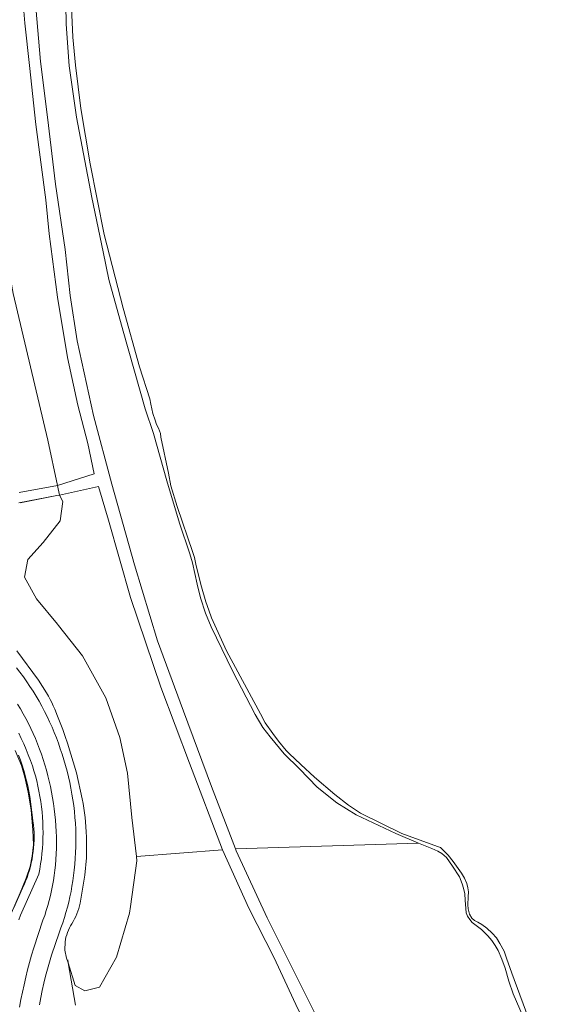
# Model space of a CAD drawing. Header units: metres. Extents: x 89888 to 94270, y 464165 to 468904.
# Tile 351 of 369: x 93358 to 93458, y 467701 to 467881. Entities that reach past the tile are written whole.
import ezdxf

# ---------------------------------------------------------------- set-up
doc = ezdxf.new("R2010")
doc.units = ezdxf.units.M
for name, color, linetype, lineweight in [('G_GRENS_ALGEMEEN_0', 251, 'CONTINUOUS', 13), ('T_CULTUURGRENS_0', 251, 'CONTINUOUS', 13), ('T_HEK_LIJN_0', 251, 'CONTINUOUS', 13), ('V_WEGGRENS_0', 251, 'CONTINUOUS', 13), ('W_WALBESCHERMING_LIJN_0', 251, 'CONTINUOUS', 13), ('W_WATERGRENS_0', 251, 'CONTINUOUS', 13)]:
    doc.layers.add(name, color=color, linetype=linetype, lineweight=lineweight)

msp = doc.modelspace()

# ---------------------------------------------------------------- linework, layer by layer
at = {"layer": 'G_GRENS_ALGEMEEN_0'}
msp.add_lwpolyline([(93430.7, 467730.27), (93426.54, 467732.01), (93419.29, 467735.45), (93415.73, 467737.61), (93412.18, 467740.48), (93408.9, 467743.82), (93406.15, 467746.56), (93403.54, 467749.72), (93402.25, 467751.38), (93400.85, 467753.77), (93396.7, 467761.76), (93392.81, 467769.83), (93391.74, 467772.33), (93390.81, 467775.13), (93390.21, 467777.59), (93389.34, 467781.52), (93388.86, 467783.17), (93387, 467788.73), (93384.7, 467796.52), (93382.25, 467805.18), (93380.72, 467809.67), (93376.68, 467823.89), (93374.07, 467833.32), (93373.01, 467838.37), (93370.96, 467848.29), (93368.14, 467862.99), (93366.8, 467872.36), (93366.25, 467880.01), (93366.14, 467887.27)], dxfattribs=at)
at = {"layer": 'T_CULTUURGRENS_0'}
msp.add_line((93394.87, 467729.03), (93379.12, 467727.84), dxfattribs=at)
for points in [[(93341.83, 467890.3), (93345.02, 467883), (93348.27, 467876.22), (93349.62, 467872.46), (93351.79, 467857.3), (93356.58, 467830.76), (93362.92, 467803.94), (93364.69, 467795.64)], [(93365.03, 467793.89), (93365.69, 467792.72), (93365.17, 467789.21), (93362.1, 467785.21), (93359.27, 467782.11), (93358.65, 467778.89), (93360.83, 467774.9), (93364.71, 467770.32), (93364.9, 467770.08), (93369.28, 467764.49), (93373.55, 467756.83), (93376.08, 467749.56), (93377.49, 467743.06), (93378.29, 467734.98), (93379.12, 467727.84)], [(93457.51, 467680.85), (93447.98, 467702.72), (93447.17, 467705.01), (93446.49, 467707.38), (93445.92, 467709.08), (93445.22, 467710.65), (93444.69, 467711.54), (93444.07, 467712.44), (93443.36, 467713.29), (93442.2, 467714.49), (93441.24, 467715.22), (93440.49, 467715.78), (93440.03, 467716.29), (93439.66, 467716.89), (93439.41, 467717.53), (93439.3, 467718.29), (93439.19, 467719.85), (93439.12, 467720.99), (93438.93, 467722.01), (93438.64, 467722.81), (93438.15, 467724.12), (93436.88, 467726.08), (93435.8, 467727.62), (93434.96, 467728.35), (93434.21, 467728.78), (93433.12, 467729.26), (93430.7, 467730.27)], [(93379.12, 467727.84), (93379.21, 467727.04), (93378.03, 467718.7), (93377.85, 467717.44), (93375.46, 467709.41), (93372.37, 467703.94), (93369.7, 467703.25), (93367.95, 467704.23), (93366.66, 467708.37)]]:
    msp.add_lwpolyline(points, dxfattribs=at)
at = {"layer": 'T_HEK_LIJN_0'}
for p, q in [((93357.88, 467792.5), (93364.59, 467793.8)), ((93364.59, 467793.8), (93365.03, 467793.89)), ((93366.66, 467708.37), (93366.56, 467708.93)), ((93367.99, 467700.66), (93366.66, 467708.37))]:
    msp.add_line(p, q, dxfattribs=at)
at = {"layer": 'V_WEGGRENS_0'}
for p, q in [((93364.69, 467795.64), (93357.68, 467794.35)), ((93365.03, 467793.89), (93364.69, 467795.64)), ((93357.64, 467792.48), (93364.59, 467793.8)), ((93397.24, 467729.2), (93430.7, 467730.27)), ((93366.66, 467708.37), (93366.33, 467709.25))]:
    msp.add_line(p, q, dxfattribs=at)
for points in [[(93397.24, 467729.2), (93392.84, 467740.6), (93387.7, 467754.38), (93382.99, 467767.25), (93378.76, 467781.15), (93374.6, 467795.91), (93371.28, 467808.47), (93368.3, 467822.11), (93367.01, 467830.41), (93366.07, 467838.79), (93364.33, 467850.76), (93362.84, 467862.98), (93361.6, 467873.17), (93360.71, 467883.08), (93360.51, 467892.54), (93360.68, 467899.01), (93360.74, 467900.34), (93360.96, 467905.74), (93361.01, 467906.35)], [(93357.91, 467892.53), (93358.15, 467886.8), (93358.7, 467880.15), (93359.59, 467872.43), (93360.74, 467861.63), (93362.54, 467847.84), (93363.16, 467841.65), (93364.71, 467830.08), (93366.55, 467819.06), (93368.43, 467810.34), (93370.26, 467803.35), (93371.41, 467797.76), (93364.69, 467795.64)], [(93365.03, 467793.89), (93372.16, 467795.45), (93374.03, 467789.33), (93378.04, 467775.16), (93383.56, 467758.8), (93388.79, 467744.91), (93394.87, 467729.03)], [(93366.33, 467709.25), (93366.03, 467710.71), (93366.07, 467712.2), (93366.15, 467712.64), (93366.24, 467713.08), (93366.37, 467713.51), (93366.51, 467713.93), (93366.68, 467714.34), (93366.87, 467714.75), (93367.08, 467715.14), (93367.31, 467715.53), (93367.57, 467715.96), (93367.82, 467716.41), (93368.04, 467716.86), (93368.24, 467717.33), (93368.42, 467717.81), (93368.58, 467718.29), (93368.71, 467718.78), (93368.82, 467719.28), (93369.69, 467724.41), (93369.97, 467727.58), (93369.99, 467728.53), (93370.01, 467729.48), (93370, 467730.43), (93369.98, 467731.38), (93369.94, 467732.32), (93369.88, 467733.27), (93369.81, 467734.13), (93369.73, 467734.98), (93369.63, 467735.83), (93369.51, 467736.68), (93369.38, 467737.53), (93369.23, 467738.38), (93368.15, 467743.13), (93366.54, 467748.51), (93366.1, 467749.77), (93365.65, 467751.02), (93365.18, 467752.26), (93364.7, 467753.5), (93364.19, 467754.73), (93363.93, 467755.34), (93363.64, 467755.95), (93363.34, 467756.55), (93363.02, 467757.14), (93362.69, 467757.72), (93361.19, 467760.04), (93357.25, 467765.43)], [(93357.17, 467762.33), (93357.82, 467761.49), (93358.45, 467760.65), (93359.06, 467759.78), (93359.66, 467758.91), (93360.23, 467758.02), (93360.78, 467757.12), (93361.32, 467756.21), (93361.83, 467755.28), (93362.33, 467754.35), (93362.8, 467753.4), (93363.26, 467752.45), (93363.69, 467751.48), (93364.1, 467750.51), (93364.49, 467749.52), (93364.86, 467748.53), (93365.2, 467747.53), (93365.53, 467746.52), (93365.83, 467745.51), (93366.14, 467744.48), (93366.43, 467743.44), (93366.69, 467742.4), (93366.93, 467741.35), (93367.15, 467740.3), (93367.34, 467739.24), (93367.51, 467738.18), (93367.66, 467737.12), (93367.79, 467736.05), (93367.89, 467734.98), (93367.97, 467733.91), (93368.02, 467732.84), (93368.05, 467731.76), (93368.06, 467730.69), (93368.05, 467729.61), (93368.01, 467728.54), (93367.95, 467727.46), (93367.86, 467726.39), (93367.76, 467725.32), (93367.64, 467724.34), (93367.5, 467723.37), (93367.34, 467722.39), (93367.16, 467721.42), (93366.96, 467720.45), (93366.74, 467719.49), (93366.5, 467718.54), (93366.23, 467717.58), (93365.95, 467716.64), (93365.65, 467715.7), (93365.32, 467714.77), (93364.98, 467713.84), (93363.59, 467709.81), (93363.21, 467708.53), (93362.85, 467707.24), (93362.51, 467705.94), (93362.2, 467704.65), (93361.91, 467703.34), (93361.64, 467702.03), (93361.39, 467700.72)], [(93357.76, 467700.28), (93358.01, 467701.66), (93358.28, 467703.03), (93358.57, 467704.39), (93358.89, 467705.75), (93359.23, 467707.11), (93359.58, 467708.46), (93359.96, 467709.8), (93360.37, 467711.14), (93362.03, 467716.18), (93362.35, 467717.06), (93362.64, 467717.96), (93362.92, 467718.85), (93363.17, 467719.76), (93363.4, 467720.67), (93363.61, 467721.59), (93363.8, 467722.51), (93363.97, 467723.44), (93364.11, 467724.37), (93364.23, 467725.3), (93364.33, 467726.24), (93364.4, 467727.27), (93364.46, 467728.3), (93364.49, 467729.33), (93364.49, 467730.36), (93364.48, 467731.39), (93364.45, 467732.42), (93364.39, 467733.45), (93364.31, 467734.47), (93364.21, 467735.5), (93364.1, 467736.52), (93363.95, 467737.54), (93363.79, 467738.56), (93363.61, 467739.58), (93363.4, 467740.59), (93363.18, 467741.59), (93362.93, 467742.59), (93362.66, 467743.59), (93362.38, 467744.58), (93362.08, 467745.55), (93361.76, 467746.52), (93361.42, 467747.47), (93361.05, 467748.42), (93360.67, 467749.37), (93360.26, 467750.3), (93359.84, 467751.22), (93359.39, 467752.14), (93358.93, 467753.04), (93358.44, 467753.93), (93357.93, 467754.82), (93357.41, 467755.69)], [(93357.61, 467716.25), (93357.94, 467717.07), (93361.27, 467724.58), (93361.45, 467725.52), (93361.61, 467726.46), (93361.74, 467727.41), (93361.85, 467728.36), (93361.93, 467729.31), (93361.99, 467730.26), (93362.03, 467731.22), (93362.05, 467732.17), (93362.04, 467733.13), (93362, 467734.08), (93361.95, 467735.03), (93361.87, 467735.98), (93361.76, 467736.93), (93361.63, 467737.88), (93361.49, 467738.82), (93361.31, 467739.76), (93361.11, 467740.7), (93360.89, 467741.63), (93360.65, 467742.55), (93360.38, 467743.47), (93360.1, 467744.38), (93359.74, 467745.4), (93359.35, 467746.41), (93358.95, 467747.41), (93358.53, 467748.4), (93358.08, 467749.39), (93357.62, 467750.36)], [(93394.87, 467729.03), (93399.67, 467718.35), (93404.3, 467709.32), (93408.64, 467699.95), (93412.02, 467693.22), (93414.63, 467688.62)], [(93416.7, 467690.37), (93414.92, 467693.22), (93413.44, 467695.76), (93403.04, 467716.6), (93397.37, 467728.87), (93397.24, 467729.2)]]:
    msp.add_lwpolyline(points, dxfattribs=at)
at = {"layer": 'W_WALBESCHERMING_LIJN_0'}
msp.add_lwpolyline([(93356.97, 467747.19), (93358.09, 467744.44), (93358.7, 467742.32), (93359.3, 467739.57), (93359.85, 467736.36), (93360.18, 467732.66), (93360.3, 467729.97), (93360.09, 467727.91), (93359.67, 467725.98), (93358.99, 467723.86), (93357.85, 467721.18), (93356.31, 467717.55)], dxfattribs=at)
at = {"layer": 'W_WATERGRENS_0'}
for points in [[(93367.2, 467884.4), (93367.48, 467877.58), (93367.98, 467872.48), (93368.98, 467864.55), (93370.64, 467854.46), (93373.25, 467841.54), (93376.68, 467828.07), (93379.67, 467817.35), (93381.57, 467811.5), (93381.76, 467810.53), (93381.92, 467809.64), (93382.12, 467808.79), (93382.52, 467807.61), (93382.77, 467806.8), (93383.14, 467806.12), (93383.5, 467805.15), (93383.58, 467804.51), (93384.96, 467797.87), (93385.43, 467795.58), (93386.56, 467791.81), (93389.44, 467783.42), (93389.72, 467782.48), (93390.04, 467780.96), (93391.04, 467777.11), (93391.8, 467774.4), (93392.33, 467772.87), (93392.86, 467771.43), (93395.6, 467765.4), (93401.77, 467753.88), (93402.67, 467752.26), (93404.04, 467750.3), (93405.07, 467748.93), (93406.48, 467747.18), (93407.02, 467746.63), (93409.15, 467744.66), (93411.65, 467742.34), (93415.36, 467739.13), (93417.91, 467737.23), (93420.08, 467735.73), (93427.66, 467732.03), (93434.13, 467729.62), (93434.67, 467729.45), (93435.09, 467729.1), (93436.09, 467728.08), (93437, 467726.92), (93438.53, 467724.75), (93439.11, 467723.85), (93439.52, 467722.88), (93439.72, 467722.12), (93439.83, 467721.36), (93439.78, 467720.43), (93439.72, 467718.99), (93439.75, 467718.23), (93439.99, 467717.3), (93440.44, 467716.54), (93440.94, 467716.15), (93441.53, 467715.8), (93442.24, 467715.41), (93443.16, 467714.73), (93444.12, 467713.78), (93444.91, 467712.93), (93445.57, 467711.91), (93446.31, 467710.51), (93446.79, 467709.23), (93447.73, 467706.48), (93452.32, 467694.13)], [(93356.73, 467718.43), (93358.31, 467722.04), (93358.6, 467722.67), (93358.87, 467723.32), (93359.12, 467723.97), (93359.35, 467724.63), (93359.55, 467725.3), (93359.74, 467725.97), (93359.9, 467726.65), (93360.04, 467727.33), (93360.15, 467728.02), (93360.25, 467728.71), (93360.32, 467729.4), (93360.38, 467730.1), (93360.4, 467730.8), (93360.41, 467731.49), (93360.4, 467732.19), (93360.36, 467732.89), (93360.3, 467733.58), (93360.21, 467734.28), (93360.11, 467734.97), (93360.02, 467735.93), (93359.9, 467736.9), (93359.77, 467737.86), (93359.61, 467738.82), (93359.43, 467739.78), (93359.24, 467740.73), (93359.01, 467741.68), (93358.77, 467742.62), (93358.51, 467743.56), (93358.22, 467744.49), (93357.92, 467745.41), (93357.59, 467746.33)]]:
    msp.add_lwpolyline(points, dxfattribs=at)

doc.saveas('drawing.dxf')
